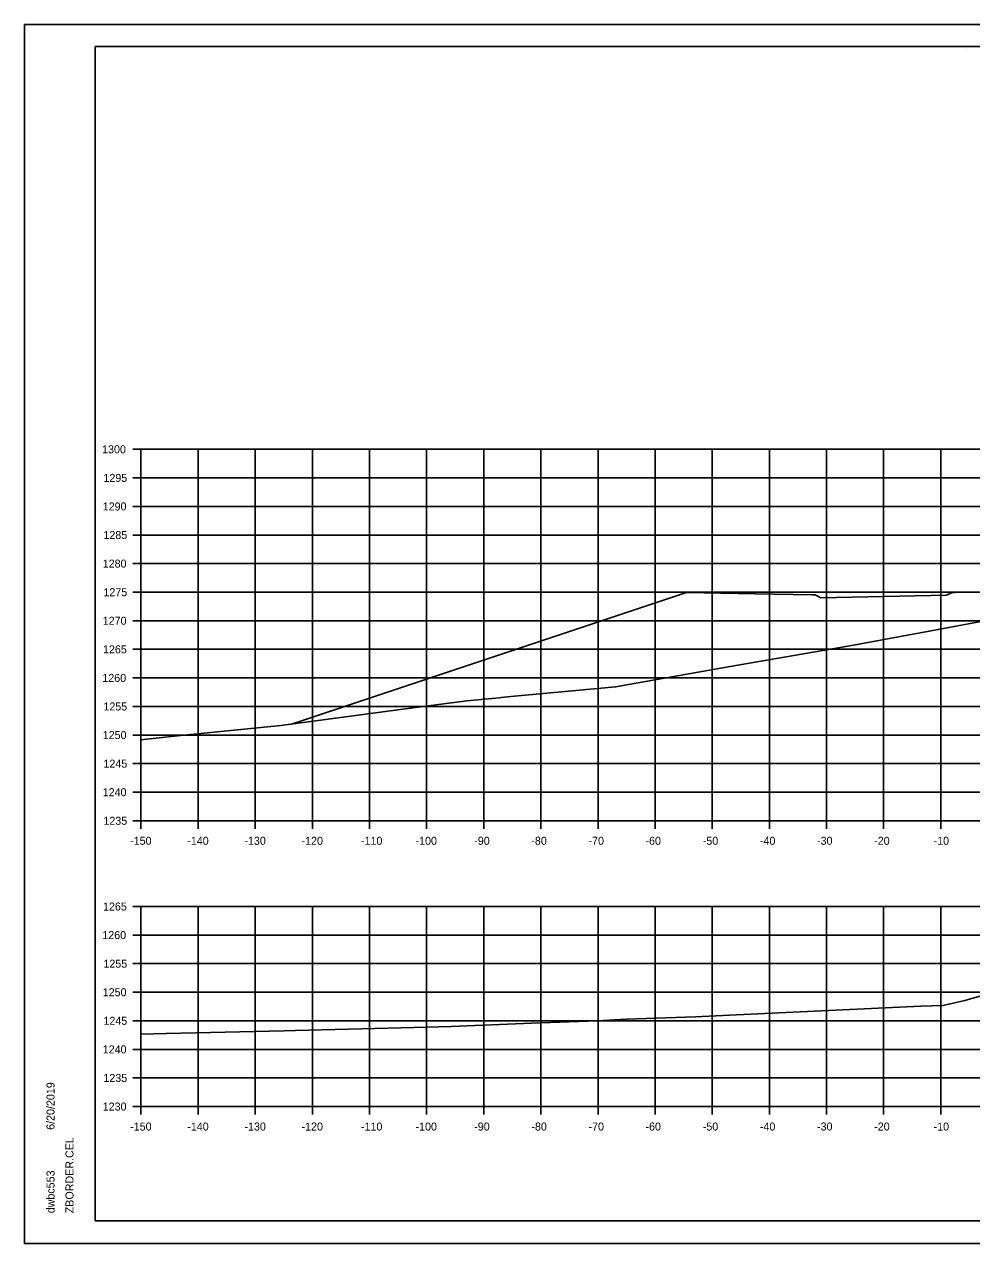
# Model space of a CAD drawing. Extents: x -70 to 701944, y -4 to 666871.
# Drawn here: x 679713.5 to 679879.3, y 651829 to 652042.3 of the extents above; entities that cross this region are included whole.
import ezdxf

# ---------------------------------------------------------------- set-up
doc = ezdxf.new("R2010")
doc.units = 0
for name, color, linetype in [('R_Axis', 7, 'Continuous'), ('R_Axis Annot', 7, 'Continuous'), ('R_Border', 7, 'Continuous'), ('R_Exist Surface', 7, 'Continuous'), ('R_Fin Surface', 7, 'Continuous'), ('R_Grid', 7, 'Continuous'), ('R_No Plot', 7, 'Continuous')]:
    doc.layers.add(name, color=color, linetype=linetype)

msp = doc.modelspace()

# ---------------------------------------------------------------- linework, layer by layer
at = {"layer": 'R_Axis'}
for p, q in [((679732.54, 651967.97), (679733.94, 651967.97)), ((679733.94, 651902.97), (679733.94, 651967.97)), ((679732.54, 651962.97), (679733.94, 651962.97)), ((679732.54, 651957.97), (679733.94, 651957.97)), ((679732.54, 651952.97), (679733.94, 651952.97)), ((679732.54, 651947.97), (679733.94, 651947.97)), ((679732.54, 651942.97), (679733.94, 651942.97)), ((679732.54, 651937.97), (679733.94, 651937.97)), ((679732.54, 651932.97), (679733.94, 651932.97)), ((679732.54, 651927.97), (679733.94, 651927.97)), ((679732.54, 651922.97), (679733.94, 651922.97)), ((679732.54, 651917.97), (679733.94, 651917.97)), ((679732.54, 651912.97), (679733.94, 651912.97)), ((679732.54, 651907.97), (679733.94, 651907.97)), ((679732.54, 651902.97), (679733.94, 651902.97)), ((679733.94, 651902.97), (680033.94, 651902.97)), ((679733.94, 651901.57), (679733.94, 651902.97)), ((679743.94, 651901.57), (679743.94, 651902.97)), ((679753.94, 651901.57), (679753.94, 651902.97)), ((679763.94, 651901.57), (679763.94, 651902.97)), ((679773.94, 651901.57), (679773.94, 651902.97)), ((679783.94, 651901.57), (679783.94, 651902.97)), ((679793.94, 651901.57), (679793.94, 651902.97)), ((679803.94, 651901.57), (679803.94, 651902.97)), ((679813.94, 651901.57), (679813.94, 651902.97)), ((679823.94, 651901.57), (679823.94, 651902.97)), ((679833.94, 651901.57), (679833.94, 651902.97)), ((679843.94, 651901.57), (679843.94, 651902.97)), ((679853.94, 651901.57), (679853.94, 651902.97)), ((679863.94, 651901.57), (679863.94, 651902.97)), ((679873.94, 651901.57), (679873.94, 651902.97)), ((679732.54, 651887.97), (679733.94, 651887.97)), ((679733.94, 651852.97), (679733.94, 651887.97)), ((679732.54, 651882.97), (679733.94, 651882.97)), ((679732.54, 651877.97), (679733.94, 651877.97)), ((679732.54, 651872.97), (679733.94, 651872.97)), ((679732.54, 651867.97), (679733.94, 651867.97)), ((679732.54, 651862.97), (679733.94, 651862.97)), ((679732.54, 651857.97), (679733.94, 651857.97)), ((679732.54, 651852.97), (679733.94, 651852.97)), ((679733.94, 651852.97), (680033.94, 651852.97)), ((679733.94, 651851.57), (679733.94, 651852.97)), ((679743.94, 651851.57), (679743.94, 651852.97)), ((679753.94, 651851.57), (679753.94, 651852.97)), ((679763.94, 651851.57), (679763.94, 651852.97)), ((679773.94, 651851.57), (679773.94, 651852.97)), ((679783.94, 651851.57), (679783.94, 651852.97)), ((679793.94, 651851.57), (679793.94, 651852.97)), ((679803.94, 651851.57), (679803.94, 651852.97)), ((679813.94, 651851.57), (679813.94, 651852.97)), ((679823.94, 651851.57), (679823.94, 651852.97)), ((679833.94, 651851.57), (679833.94, 651852.97)), ((679843.94, 651851.57), (679843.94, 651852.97)), ((679853.94, 651851.57), (679853.94, 651852.97)), ((679863.94, 651851.57), (679863.94, 651852.97)), ((679873.94, 651851.57), (679873.94, 651852.97))]:
    msp.add_line(p, q, dxfattribs=at)
at = {"layer": 'R_Border'}
for p, q in [((679725.94, 652038.43), (680042.12, 652038.43)), ((679725.94, 651832.97), (679725.94, 652038.43)), ((679878.46, 652038.17), (679878.46, 652038.17)), ((679878.46, 652038.17), (679878.46, 652038.17)), ((679725.94, 651832.97), (679725.94, 651832.97)), ((680042.12, 651832.97), (679725.94, 651832.97))]:
    msp.add_line(p, q, dxfattribs=at)
at = {"layer": 'R_Exist Surface'}
for points in [[(679733.94, 651917.16), (679740.35, 651917.86), (679758.4, 651919.62), (679780.64, 651922.62), (679790.97, 651923.95), (679796.67, 651924.51), (679796.99, 651924.55), (679798.7, 651924.71), (679817.01, 651926.39), (679837.08, 651929.96), (679858.01, 651933.59), (679871.88, 651936.15), (679883.15, 651938.23)], [(679733.94, 651865.63), (679736.18, 651865.68), (679738.36, 651865.72), (679759.02, 651866.21), (679760.85, 651866.26), (679761, 651866.26), (679784.02, 651866.85), (679786, 651866.92), (679788.22, 651867), (679802.3, 651867.53), (679813.79, 651867.96), (679818.95, 651868.23), (679831.02, 651868.64), (679836.97, 651868.95), (679870.42, 651870.51), (679872.4, 651870.58), (679874.3, 651870.63), (679876.13, 651871.06), (679878.14, 651871.53), (679882.24, 651872.69)]]:
    msp.add_lwpolyline(points, dxfattribs=at)
at = {"layer": 'R_Fin Surface'}
msp.add_lwpolyline([(679760.31, 651919.88), (679829.44, 651942.92), (679841.44, 651942.68), (679851.44, 651942.48), (679851.94, 651942.48), (679852.94, 651942), (679874.94, 651942.44), (679875.94, 651942.92), (679876.44, 651942.92), (679883.94, 651943.07), (679891.44, 651942.92), (679891.94, 651942.92), (679892.94, 651942.44), (679914.94, 651942), (679915.94, 651942.48), (679916.44, 651942.48), (679921.44, 651942.58), (679926.44, 651942.68), (679940.86, 651947.49)], dxfattribs=at)
at = {"layer": 'R_Grid'}
for p, q in [((679733.94, 651967.97), (680033.94, 651967.97)), ((679733.94, 651902.97), (679733.94, 651967.97)), ((679743.94, 651902.97), (679743.94, 651967.97)), ((679753.94, 651902.97), (679753.94, 651967.97)), ((679763.94, 651902.97), (679763.94, 651967.97)), ((679773.94, 651902.97), (679773.94, 651967.97)), ((679783.94, 651902.97), (679783.94, 651967.97)), ((679793.94, 651902.97), (679793.94, 651967.97)), ((679803.94, 651902.97), (679803.94, 651967.97)), ((679813.94, 651902.97), (679813.94, 651967.97)), ((679823.94, 651902.97), (679823.94, 651967.97)), ((679833.94, 651902.97), (679833.94, 651967.97)), ((679843.94, 651902.97), (679843.94, 651967.97)), ((679853.94, 651902.97), (679853.94, 651967.97)), ((679863.94, 651902.97), (679863.94, 651967.97)), ((679873.94, 651902.97), (679873.94, 651967.97)), ((679733.94, 651962.97), (680033.94, 651962.97)), ((679733.94, 651957.97), (680033.94, 651957.97)), ((679733.94, 651952.97), (680033.94, 651952.97)), ((679733.94, 651947.97), (680033.94, 651947.97)), ((679733.94, 651942.97), (680033.94, 651942.97)), ((679733.94, 651937.97), (680033.94, 651937.97)), ((679733.94, 651932.97), (680033.94, 651932.97)), ((679733.94, 651927.97), (680033.94, 651927.97)), ((679733.94, 651922.97), (680033.94, 651922.97)), ((679733.94, 651917.97), (680033.94, 651917.97)), ((679733.94, 651912.97), (680033.94, 651912.97)), ((679733.94, 651907.97), (680033.94, 651907.97)), ((679733.94, 651902.97), (680033.94, 651902.97)), ((679733.94, 651887.97), (680033.94, 651887.97)), ((679733.94, 651852.97), (679733.94, 651887.97)), ((679743.94, 651852.97), (679743.94, 651887.97)), ((679753.94, 651852.97), (679753.94, 651887.97)), ((679763.94, 651852.97), (679763.94, 651887.97)), ((679773.94, 651852.97), (679773.94, 651887.97)), ((679783.94, 651852.97), (679783.94, 651887.97)), ((679793.94, 651852.97), (679793.94, 651887.97)), ((679803.94, 651852.97), (679803.94, 651887.97)), ((679813.94, 651852.97), (679813.94, 651887.97)), ((679823.94, 651852.97), (679823.94, 651887.97)), ((679833.94, 651852.97), (679833.94, 651887.97)), ((679843.94, 651852.97), (679843.94, 651887.97)), ((679853.94, 651852.97), (679853.94, 651887.97)), ((679863.94, 651852.97), (679863.94, 651887.97)), ((679873.94, 651852.97), (679873.94, 651887.97)), ((679733.94, 651882.97), (680033.94, 651882.97)), ((679733.94, 651877.97), (680033.94, 651877.97)), ((679733.94, 651872.97), (680033.94, 651872.97)), ((679733.94, 651867.97), (680033.94, 651867.97)), ((679733.94, 651862.97), (680033.94, 651862.97)), ((679733.94, 651857.97), (680033.94, 651857.97)), ((679733.94, 651852.97), (680033.94, 651852.97))]:
    msp.add_line(p, q, dxfattribs=at)
at = {"layer": 'R_No Plot'}
for p, q in [((679713.54, 652042.32), (680046.87, 652042.32)), ((679713.54, 651828.99), (680046.87, 651828.99))]:
    msp.add_line(p, q, dxfattribs=at)
for points in [[(679713.53, 652042.32), (680046.87, 652042.32), (680046.87, 651828.98), (679713.53, 651828.98)], [(679959.86, 652038.43), (679959.86, 652028.55), (679995.59, 652028.55), (679995.59, 652025.63), (680018.79, 652025.63), (680018.79, 652001.29), (680042.12, 652001.29), (680042.12, 651832.97), (679725.94, 651832.97), (679725.94, 652038.43)]]:
    msp.add_lwpolyline(points, close=True, dxfattribs=at)

# ---------------------------------------------------------------- texts
at = {"layer": 'R_Axis Annot'}
for s, p in [('1300', (679727.14, 651967.27)), ('1295', (679727.37, 651962.27)), ('1290', (679727.25, 651957.27)), ('1285', (679727.37, 651952.27)), ('1280', (679727.25, 651947.27)), ('1275', (679727.37, 651942.27)), ('1270', (679727.25, 651937.27)), ('1265', (679727.3, 651932.27)), ('1260', (679727.18, 651927.27)), ('1255', (679727.37, 651922.27)), ('1250', (679727.25, 651917.27)), ('1245', (679727.37, 651912.27)), ('1240', (679727.25, 651907.27)), ('1235', (679727.37, 651902.27)), ('-150', (679732.05, 651898.77)), ('-140', (679742.05, 651898.77)), ('-130', (679752.05, 651898.77)), ('-120', (679762.05, 651898.77)), ('-110', (679772.45, 651898.77)), ('-100', (679782, 651898.77)), ('-90', (679792.28, 651898.77)), ('-80', (679802.28, 651898.77)), ('-70', (679812.28, 651898.77)), ('-60', (679822.25, 651898.77)), ('-50', (679832.28, 651898.77)), ('-40', (679842.28, 651898.77)), ('-30', (679852.28, 651898.77)), ('-20', (679862.28, 651898.77)), ('-10', (679872.68, 651898.77)), ('1265', (679727.3, 651887.27)), ('1260', (679727.18, 651882.27)), ('1255', (679727.37, 651877.27)), ('1250', (679727.25, 651872.27)), ('1245', (679727.37, 651867.27)), ('1240', (679727.25, 651862.27)), ('1235', (679727.37, 651857.27)), ('1230', (679727.25, 651852.27)), ('-150', (679732.05, 651848.77)), ('-140', (679742.05, 651848.77)), ('-130', (679752.05, 651848.77)), ('-120', (679762.05, 651848.77)), ('-110', (679772.45, 651848.77)), ('-100', (679782, 651848.77)), ('-90', (679792.28, 651848.77)), ('-80', (679802.28, 651848.77)), ('-70', (679812.28, 651848.77)), ('-60', (679822.25, 651848.77)), ('-50', (679832.28, 651848.77)), ('-40', (679842.28, 651848.77)), ('-30', (679852.28, 651848.77)), ('-20', (679862.28, 651848.77)), ('-10', (679872.68, 651848.77))]:
    msp.add_text(s, height=1.4, dxfattribs=at).set_placement(p)
at = {"layer": 'R_Border'}
for s, p in [('6/20/2019', (679718.81, 651848.89)), ('ZBORDER.CEL', (679722.13, 651834.29)), ('dwbc553', (679718.81, 651834.29))]:
    msp.add_text(s, height=1.4, rotation=90, dxfattribs=at).set_placement(p)

doc.saveas('drawing.dxf')
